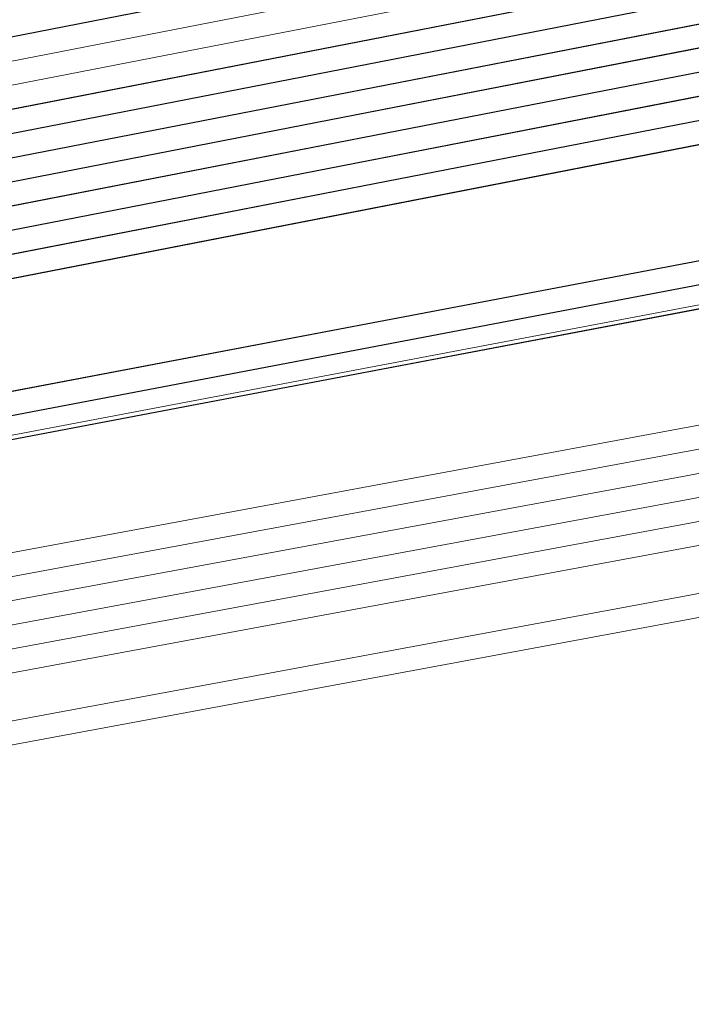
# Model space of a CAD drawing. Header units: metres. Extents: x -502 to 161, y -108 to 174.
# Tile 401 of 656: x -120.68 to -119.26, y -28.25 to -26.18. Entities that reach past the tile are written whole.
import ezdxf

# ---------------------------------------------------------------- set-up
doc = ezdxf.new("R2010")
doc.units = ezdxf.units.M
doc.header["$LTSCALE"] = 0.1
for name, color, linetype in [('BRI31-005.05-5p02-Koordinierung Lageplan 4. BA ZOB West 2022-06-15', 7, 'Continuous'), ('BRI31-005.06-5f07-Koordinierung Lageplan 4. BA ZOB Fernbusbahnh', 7, 'Continuous'), ('BRI32-005.02-5f05-Koordinierung Schemaplan 4 BA ZOB Teilbereich', 7, 'Continuous'), ('BRI32-005.03-5f06-Koordinierung Schemaplan 4 BA ZOB Teilbereich 2 Ost - Bahnhofsallee 2023-01-21', 7, 'Continuous')]:
    doc.layers.add(name, color=color, linetype=linetype)

msp = doc.modelspace()

# ---------------------------------------------------------------- linework, layer by layer
at = {"layer": 'BRI31-005.05-5p02-Koordinierung Lageplan 4. BA ZOB West 2022-06-15', "color": 250, "linetype": 'Continuous', "lineweight": 25, "true_color": 0x333333, "transparency": 33554687, "flags": 128}
for points in [[(-179.1357, -29.7394), (-178.2047, -29.9074), (-176.5237, -30.3244), (-174.8367, -30.8434), (-162.8247, -32.5154), (-157.1227, -33.4214), (-150.6707, -32.1644), (-150.3757, -32.1054), (-126.7397, -27.5954), (-121.8107, -26.6854), (-104.5117, -23.3154), (-93.6067, -21.1744), (-88.8337, -20.4444), (-81.6527, -19.0944), (-75.3827, -18.1294), (-69.6317, -17.1894), (-64.2647, -16.2324), (-63.2977, -15.6984), (-62.6077, -15.0894), (-62.1947, -14.8414), (-59.6597, -14.3864), (-59.3767, -14.3364), (-55.6447, -13.7064)], [(-55.6367, -13.7554), (-59.3687, -14.3854), (-59.6507, -14.4354), (-62.1767, -14.8894), (-62.5777, -15.1304), (-63.2687, -15.7394), (-64.2477, -16.2804), (-69.6237, -17.2384), (-75.3737, -18.1784), (-81.6437, -19.1434), (-88.8257, -20.4934), (-93.5977, -21.2234), (-104.5017, -23.3644), (-121.8007, -26.7344), (-126.7307, -27.6444), (-150.3667, -32.1544), (-150.6607, -32.2134), (-157.1217, -33.4724), (-162.8317, -32.5644), (-174.8437, -30.8934), (-176.5357, -30.3734), (-178.2147, -29.9564), (-179.1357, -29.7904)], [(-55.6287, -13.8044), (-59.3607, -14.4344), (-59.6427, -14.4844), (-62.1587, -14.9374), (-62.5477, -15.1714), (-63.2397, -15.7804), (-64.2307, -16.3284), (-69.6157, -17.2874), (-75.3647, -18.2274), (-81.6347, -19.1924), (-88.8177, -20.5424), (-93.5887, -21.2724), (-104.4917, -23.4134), (-121.7907, -26.7834), (-126.7217, -27.6934), (-150.3577, -32.2034), (-150.6507, -32.2624), (-157.1207, -33.5234), (-162.8387, -32.6134), (-174.8507, -30.9434), (-176.5477, -30.4224), (-178.2247, -30.0054), (-179.1357, -29.8414)], [(-55.6207, -13.8534), (-59.3527, -14.4834), (-59.6277, -14.5324), (-62.1407, -14.9854), (-62.5177, -15.2124), (-63.2107, -15.8214), (-64.2137, -16.3764), (-69.6077, -17.3364), (-75.3557, -18.2764), (-81.6257, -19.2414), (-88.8097, -20.5914), (-93.5797, -21.3214), (-104.4817, -23.4624), (-121.7807, -26.8324), (-126.7127, -27.7424), (-150.3487, -32.2524), (-150.6407, -32.3114), (-157.1197, -33.5744), (-162.8457, -32.6624), (-174.8577, -30.9934), (-176.5597, -30.4714), (-178.2347, -30.0544), (-179.1357, -29.8924)], [(-55.6127, -13.9024), (-59.3447, -14.5324), (-59.6247, -14.5824), (-62.1227, -15.0334), (-62.4877, -15.2534), (-63.1817, -15.8624), (-64.1967, -16.4244), (-69.5997, -17.3854), (-75.3467, -18.3254), (-81.6167, -19.2904), (-88.8017, -20.6404), (-93.5707, -21.3704), (-104.4717, -23.5114), (-121.7707, -26.8814), (-126.7037, -27.7914), (-150.3397, -32.3014), (-150.6307, -32.3604), (-157.1187, -33.6254), (-162.8527, -32.7114), (-174.8647, -31.0434), (-176.5717, -30.5204), (-178.2447, -30.1034), (-179.1357, -29.9434)], [(-55.6047, -13.9514), (-59.3367, -14.5814), (-62.1047, -15.0814), (-62.4577, -15.2944), (-63.1527, -15.9034), (-64.1797, -16.4724), (-69.5917, -17.4344), (-75.3377, -18.3744), (-81.6077, -19.3394), (-88.7937, -20.6894), (-93.5617, -21.4194), (-104.4617, -23.5604), (-121.7607, -26.9304), (-126.6947, -27.8404), (-150.3307, -32.3504), (-150.6207, -32.4094), (-157.1177, -33.6764), (-162.8597, -32.7604), (-174.8717, -31.0934), (-176.5837, -30.5694), (-178.2547, -30.1524), (-179.1357, -29.9944)], [(-56.5667, -14.3244), (-56.9487, -14.6244), (-57.8377, -15.3484), (-58.3257, -15.4954), (-59.9937, -15.7044), (-61.6697, -15.9144), (-63.7887, -16.4534), (-69.5837, -17.4834), (-75.3287, -18.4234), (-81.5687, -19.5644), (-84.6457, -20.1594), (-93.6297, -21.6994), (-104.3877, -23.8594), (-121.7187, -27.1554), (-122.6217, -27.3224), (-126.1537, -27.9814), (-137.6357, -30.1594), (-150.2927, -32.5534), (-151.8867, -32.8594), (-157.0417, -33.8394), (-163.2567, -32.9244), (-174.3647, -31.3244), (-178.3997, -30.6854)], [(-56.5467, -14.3734), (-56.9177, -14.6634), (-57.8137, -15.3934), (-58.3107, -15.5434), (-58.9957, -15.6304), (-59.9877, -15.7544), (-61.6607, -15.9634), (-63.7777, -16.5024), (-69.5757, -17.5324), (-75.3197, -18.4724), (-81.5597, -19.6134), (-84.6367, -20.2084), (-93.6207, -21.7484), (-104.3777, -23.9084), (-121.7097, -27.2044), (-122.6127, -27.3714), (-126.1447, -28.0304), (-137.6267, -30.2084), (-150.2837, -32.6024), (-151.8777, -32.9084), (-157.0407, -33.8904), (-163.2637, -32.9734), (-174.3717, -31.3734), (-178.4067, -30.7344)], [(-56.5277, -14.4214), (-56.8867, -14.7024), (-57.7897, -15.4384), (-58.2967, -15.5914), (-58.9897, -15.6804), (-59.9817, -15.8044), (-61.6517, -16.0124), (-63.7667, -16.5514), (-69.5677, -17.5814), (-75.3107, -18.5214), (-81.5507, -19.6624), (-84.6277, -20.2574), (-93.6117, -21.7974), (-104.3677, -23.9574), (-121.7007, -27.2534), (-122.6037, -27.4204), (-126.1357, -28.0794), (-137.6177, -30.2574), (-150.2747, -32.6514), (-151.8687, -32.9574), (-154.1107, -33.3844)], [(-62.5057, -14.9114), (-62.7017, -15.0274), (-63.4007, -15.5204), (-64.2987, -16.1364), (-69.6477, -17.0914), (-75.4007, -18.0314), (-81.6707, -18.9964), (-88.8497, -20.3464), (-93.6247, -21.0764), (-104.5317, -23.2174), (-121.8307, -26.5874), (-126.7577, -27.4974), (-150.3937, -32.0074), (-150.6907, -32.0664), (-157.1247, -33.3194), (-162.8107, -32.4174), (-174.8227, -30.7434), (-176.4997, -30.2264), (-178.1847, -29.8094), (-179.1357, -29.6374)], [(-62.4797, -14.9544), (-62.6747, -15.0694), (-63.3727, -15.5614), (-64.2817, -16.1844), (-69.6397, -17.1404), (-75.3917, -18.0804), (-81.6617, -19.0454), (-88.8417, -20.3954), (-93.6157, -21.1254), (-104.5217, -23.2664), (-121.8207, -26.6364), (-126.7487, -27.5464), (-150.3847, -32.0564), (-150.6807, -32.1154), (-157.1237, -33.3704), (-162.8177, -32.4664), (-174.8297, -30.7934), (-176.5117, -30.2754), (-178.1947, -29.8584), (-179.1357, -29.6884)], [(-93.6587, -20.8804), (-98.9347, -21.7804), (-104.5627, -23.0704), (-121.8607, -26.4404), (-126.7847, -27.3504), (-150.4207, -31.8604), (-150.7207, -31.9194), (-157.1277, -33.1664), (-162.7897, -32.2704), (-174.8017, -30.5934), (-178.1747, -29.7604), (-179.1357, -29.5864)]]:
    msp.add_lwpolyline(points, dxfattribs=at)
at = {"layer": 'BRI31-005.05-5p02-Koordinierung Lageplan 4. BA ZOB West 2022-06-15', "color": 7, "linetype": 'Continuous', "lineweight": 13, "transparency": 33554687, "flags": 128}
for points in [[(-61.4667, -16.5364), (-61.8967, -16.5874), (-64.8047, -17.0724), (-67.0677, -17.3534), (-81.2107, -19.8354), (-82.4137, -20.0454), (-83.9977, -20.3754), (-88.8717, -21.3944), (-93.5607, -22.0544), (-96.7847, -22.7254), (-98.7487, -23.1054), (-104.2927, -24.2564), (-104.8637, -24.3634), (-122.5617, -27.6464), (-126.0927, -28.3114), (-137.5747, -30.4814), (-151.2867, -33.0514), (-152.1117, -33.2054), (-156.9627, -34.1054), (-163.4867, -33.2114), (-174.4007, -31.5814), (-178.4277, -30.8814)], [(-61.4607, -16.5864), (-61.8897, -16.6374), (-64.7977, -17.1214), (-67.0607, -17.4024), (-81.2017, -19.8844), (-82.4047, -20.0944), (-83.9877, -20.4244), (-88.8627, -21.4434), (-93.5517, -22.1034), (-96.7747, -22.7744), (-98.7387, -23.1544), (-104.2827, -24.3054), (-104.8547, -24.4124), (-122.5527, -27.6954), (-126.0837, -28.3604), (-137.5657, -30.5304), (-151.2777, -33.1004), (-152.1027, -33.2544), (-156.9617, -34.1564), (-163.4937, -33.2604), (-174.4077, -31.6304), (-178.4347, -30.9304)], [(-178.4417, -30.9794), (-174.4147, -31.6794), (-163.5007, -33.3094), (-156.9607, -34.2074), (-152.0937, -33.3034), (-151.2687, -33.1494), (-137.5567, -30.5794), (-126.0747, -28.4094), (-122.5437, -27.7444), (-104.8457, -24.4614), (-104.2727, -24.3544), (-98.7287, -23.2034), (-96.7647, -22.8234), (-93.5427, -22.1524), (-88.8537, -21.4924), (-83.9777, -20.4734), (-82.3957, -20.1434), (-81.1927, -19.9334), (-67.0537, -17.4514), (-64.7907, -17.1704), (-61.8827, -16.6874), (-61.4547, -16.6364)], [(-61.4487, -16.6864), (-61.8757, -16.7374), (-64.7837, -17.2194), (-67.0467, -17.5004), (-81.1837, -19.9824), (-82.3867, -20.1924), (-83.9677, -20.5224), (-88.8447, -21.5414), (-93.5337, -22.2014), (-96.7547, -22.8724), (-98.7187, -23.2524), (-104.2627, -24.4034), (-104.8367, -24.5104), (-122.5347, -27.7934), (-126.0657, -28.4584), (-137.5477, -30.6284), (-151.2597, -33.1984), (-152.0847, -33.3524), (-156.9597, -34.2584), (-163.5077, -33.3584), (-174.4217, -31.7284), (-178.4487, -31.0284)], [(-178.4557, -31.0774), (-174.4287, -31.7774), (-163.5147, -33.4074), (-156.9587, -34.3094), (-152.0757, -33.4014), (-151.2507, -33.2474), (-137.5387, -30.6774), (-126.0567, -28.5074), (-122.5257, -27.8424), (-104.8277, -24.5594), (-104.2527, -24.4524), (-98.7087, -23.3014), (-96.7447, -22.9214), (-93.5247, -22.2504), (-88.8357, -21.5904), (-83.9577, -20.5714), (-82.3777, -20.2414), (-81.1747, -20.0314), (-67.0397, -17.5494), (-64.7767, -17.2684), (-61.8687, -16.7874), (-61.4427, -16.7364)], [(-178.4627, -31.1264), (-174.4357, -31.8264), (-163.5217, -33.4564), (-156.9577, -34.3604), (-152.0667, -33.4504), (-151.2417, -33.2964), (-137.5297, -30.7264), (-126.0477, -28.5564), (-122.5167, -27.8914), (-104.8187, -24.6084), (-104.2427, -24.5014), (-98.6987, -23.3504), (-96.7347, -22.9704), (-93.5157, -22.2994), (-88.8267, -21.6394), (-83.9477, -20.6204), (-82.3687, -20.2904), (-81.1657, -20.0804), (-67.0327, -17.5984), (-64.7697, -17.3174), (-61.8617, -16.8374), (-61.4367, -16.7864)], [(-96.7147, -23.0684), (-98.6787, -23.4484), (-104.2227, -24.5994), (-104.8007, -24.7064), (-122.4987, -27.9894), (-126.0287, -28.6544), (-137.5117, -30.8244), (-151.2237, -33.3944), (-152.0487, -33.5484), (-156.9557, -34.4624), (-163.5357, -33.5544), (-174.4497, -31.9244), (-178.4697, -31.1754)], [(-96.7047, -23.1184), (-98.6687, -23.4984), (-104.2127, -24.6474), (-104.7917, -24.7554), (-122.4897, -28.0384), (-126.0197, -28.7034), (-137.5027, -30.8734), (-151.2147, -33.4434), (-152.0397, -33.5974), (-156.9547, -34.5134), (-163.5427, -33.6034), (-174.4567, -31.9734), (-178.4767, -31.2244)]]:
    msp.add_lwpolyline(points, dxfattribs=at)
at = {"layer": 'BRI31-005.05-5p02-Koordinierung Lageplan 4. BA ZOB West 2022-06-15', "color": 116, "linetype": 'Continuous', "lineweight": 13, "true_color": 0x007f3f, "transparency": 33554687, "flags": 128}
for points in [[(-150.4217, -31.8604), (-126.7847, -27.3504), (-121.8597, -26.4404), (-104.5617, -23.0704), (-98.9347, -21.7804), (-93.6587, -20.8794)], [(-93.6347, -21.0284), (-98.8577, -21.9194), (-104.5307, -23.2174), (-121.8317, -26.5874), (-126.7577, -27.4974), (-150.3927, -32.0074)], [(-93.6267, -21.0774), (-98.8947, -21.9764), (-104.5197, -23.2664), (-121.8217, -26.6364), (-126.7487, -27.5464), (-150.3837, -32.0564)]]:
    msp.add_lwpolyline(points, dxfattribs=at)
at = {"layer": 'BRI31-005.05-5p02-Koordinierung Lageplan 4. BA ZOB West 2022-06-15', "color": 251, "linetype": 'Continuous', "lineweight": 13, "true_color": 0x5b5b5b, "transparency": 33554687, "flags": 128}
for points in [[(-93.6507, -20.9294), (-98.8777, -21.8214), (-104.5517, -23.1194), (-121.8507, -26.4894), (-126.7757, -27.3994), (-150.4117, -31.9094), (-150.7107, -31.9684), (-157.1267, -33.2174), (-162.7967, -32.3194), (-174.8087, -30.6434), (-176.5547, -29.7624), (-176.4667, -28.8414), (-176.3907, -28.5144)], [(-93.6427, -20.9784), (-98.9147, -21.8784), (-104.5407, -23.1684), (-121.8407, -26.5384), (-126.7667, -27.4484), (-150.4027, -31.9584), (-150.7007, -32.0174), (-157.1257, -33.2684), (-162.8037, -32.3684), (-174.8157, -30.6934), (-176.6607, -29.8214), (-176.5657, -28.8254), (-176.4877, -28.4914)]]:
    msp.add_lwpolyline(points, dxfattribs=at)
at = {"layer": 'BRI31-005.05-5p02-Koordinierung Lageplan 4. BA ZOB West 2022-06-15', "color": 35, "linetype": 'Continuous', "lineweight": 13, "true_color": 0x99724c, "transparency": 33554687, "flags": 128}
msp.add_lwpolyline([(-93.6127, -21.7884), (-104.3697, -23.9484), (-121.7017, -27.2444), (-122.6047, -27.4114), (-126.1367, -28.0704), (-137.6187, -30.2484), (-150.2757, -32.6424), (-151.8707, -32.9484), (-154.1167, -33.3754), (-154.2567, -33.5434), (-154.3317, -33.7634), (-154.1997, -34.4534), (-153.5657, -37.8804), (-153.2087, -40.8104), (-153.0367, -41.2454), (-151.5157, -44.7774), (-150.4287, -47.2014), (-149.9687, -47.5874), (-147.5347, -48.6044)], dxfattribs=at)
at = {"layer": 'BRI31-005.06-5f07-Koordinierung Lageplan 4. BA ZOB Fernbusbahnh', "color": 250, "linetype": 'Continuous', "lineweight": 20, "true_color": 0x333333, "transparency": 33554687, "flags": 128}
for points in [[(-179.1357, -29.7394), (-178.2047, -29.9074), (-176.5237, -30.3244), (-174.8367, -30.8434), (-162.8247, -32.5154), (-157.1227, -33.4214), (-150.6707, -32.1644), (-150.3757, -32.1054), (-126.7397, -27.5954), (-121.8107, -26.6854), (-104.5117, -23.3154), (-93.6067, -21.1744), (-88.8337, -20.4444), (-81.6527, -19.0944), (-75.3827, -18.1294), (-69.6317, -17.1894), (-64.2647, -16.2324), (-63.2977, -15.6984), (-62.6077, -15.0894), (-62.1947, -14.8414), (-59.6597, -14.3864), (-59.3767, -14.3364), (-55.6447, -13.7064)], [(-55.6367, -13.7554), (-59.3687, -14.3854), (-59.6507, -14.4354), (-62.1767, -14.8894), (-62.5777, -15.1304), (-63.2687, -15.7394), (-64.2477, -16.2804), (-69.6237, -17.2384), (-75.3737, -18.1784), (-81.6437, -19.1434), (-88.8257, -20.4934), (-93.5977, -21.2234), (-104.5017, -23.3644), (-121.8007, -26.7344), (-126.7307, -27.6444), (-150.3667, -32.1544), (-150.6607, -32.2134), (-157.1217, -33.4724), (-162.8317, -32.5644), (-174.8437, -30.8934), (-176.5357, -30.3734), (-178.2147, -29.9564), (-179.1357, -29.7904)], [(-55.6287, -13.8044), (-59.3607, -14.4344), (-59.6427, -14.4844), (-62.1587, -14.9374), (-62.5477, -15.1714), (-63.2397, -15.7804), (-64.2307, -16.3284), (-69.6157, -17.2874), (-75.3647, -18.2274), (-81.6347, -19.1924), (-88.8177, -20.5424), (-93.5887, -21.2724), (-104.4917, -23.4134), (-121.7907, -26.7834), (-126.7217, -27.6934), (-150.3577, -32.2034), (-150.6507, -32.2624), (-157.1207, -33.5234), (-162.8387, -32.6134), (-174.8507, -30.9434), (-176.5477, -30.4224), (-178.2247, -30.0054), (-179.1357, -29.8414)], [(-55.6207, -13.8534), (-59.3527, -14.4834), (-59.6277, -14.5324), (-62.1407, -14.9854), (-62.5177, -15.2124), (-63.2107, -15.8214), (-64.2137, -16.3764), (-69.6077, -17.3364), (-75.3557, -18.2764), (-81.6257, -19.2414), (-88.8097, -20.5914), (-93.5797, -21.3214), (-104.4817, -23.4624), (-121.7807, -26.8324), (-126.7127, -27.7424), (-150.3487, -32.2524), (-150.6407, -32.3114), (-157.1197, -33.5744), (-162.8457, -32.6624), (-174.8577, -30.9934), (-176.5597, -30.4714), (-178.2347, -30.0544), (-179.1357, -29.8924)], [(-55.6127, -13.9024), (-59.3447, -14.5324), (-59.6247, -14.5824), (-62.1227, -15.0334), (-62.4877, -15.2534), (-63.1817, -15.8624), (-64.1967, -16.4244), (-69.5997, -17.3854), (-75.3467, -18.3254), (-81.6167, -19.2904), (-88.8017, -20.6404), (-93.5707, -21.3704), (-104.4717, -23.5114), (-121.7707, -26.8814), (-126.7037, -27.7914), (-150.3397, -32.3014), (-150.6307, -32.3604), (-157.1187, -33.6254), (-162.8527, -32.7114), (-174.8647, -31.0434), (-176.5717, -30.5204), (-178.2447, -30.1034), (-179.1357, -29.9434)], [(-55.6047, -13.9514), (-59.3367, -14.5814), (-62.1047, -15.0814), (-62.4577, -15.2944), (-63.1527, -15.9034), (-64.1797, -16.4724), (-69.5917, -17.4344), (-75.3377, -18.3744), (-81.6077, -19.3394), (-88.7937, -20.6894), (-93.5617, -21.4194), (-104.4617, -23.5604), (-121.7607, -26.9304), (-126.6947, -27.8404), (-150.3307, -32.3504), (-150.6207, -32.4094), (-157.1177, -33.6764), (-162.8597, -32.7604), (-174.8717, -31.0934), (-176.5837, -30.5694), (-178.2547, -30.1524), (-179.1357, -29.9944)], [(-56.5667, -14.3244), (-56.9487, -14.6244), (-57.8377, -15.3484), (-58.3257, -15.4954), (-59.9937, -15.7044), (-61.6697, -15.9144), (-63.7887, -16.4534), (-69.5837, -17.4834), (-75.3287, -18.4234), (-81.5687, -19.5644), (-84.6457, -20.1594), (-93.6297, -21.6994), (-104.3877, -23.8594), (-121.7187, -27.1554), (-122.6217, -27.3224), (-126.1537, -27.9814), (-137.6357, -30.1594), (-150.2927, -32.5534), (-151.8867, -32.8594), (-157.0417, -33.8394), (-163.2567, -32.9244), (-174.3647, -31.3244), (-178.3997, -30.6854)], [(-56.5467, -14.3734), (-56.9177, -14.6634), (-57.8137, -15.3934), (-58.3107, -15.5434), (-58.9957, -15.6304), (-59.9877, -15.7544), (-61.6607, -15.9634), (-63.7777, -16.5024), (-69.5757, -17.5324), (-75.3197, -18.4724), (-81.5597, -19.6134), (-84.6367, -20.2084), (-93.6207, -21.7484), (-104.3777, -23.9084), (-121.7097, -27.2044), (-122.6127, -27.3714), (-126.1447, -28.0304), (-137.6267, -30.2084), (-150.2837, -32.6024), (-151.8777, -32.9084), (-157.0407, -33.8904), (-163.2637, -32.9734), (-174.3717, -31.3734), (-178.4067, -30.7344)], [(-62.5057, -14.9114), (-62.7017, -15.0274), (-63.4007, -15.5204), (-64.2987, -16.1364), (-69.6477, -17.0914), (-75.4007, -18.0314), (-81.6707, -18.9964), (-88.8497, -20.3464), (-93.6247, -21.0764), (-104.5317, -23.2174), (-121.8307, -26.5874), (-126.7577, -27.4974), (-150.3937, -32.0074), (-150.6907, -32.0664), (-157.1247, -33.3194), (-162.8107, -32.4174), (-174.8227, -30.7434), (-176.4997, -30.2264), (-178.1847, -29.8094), (-179.1357, -29.6374)], [(-62.4797, -14.9544), (-62.6747, -15.0694), (-63.3727, -15.5614), (-64.2817, -16.1844), (-69.6397, -17.1404), (-75.3917, -18.0804), (-81.6617, -19.0454), (-88.8417, -20.3954), (-93.6157, -21.1254), (-104.5217, -23.2664), (-121.8207, -26.6364), (-126.7487, -27.5464), (-150.3847, -32.0564), (-150.6807, -32.1154), (-157.1237, -33.3704), (-162.8177, -32.4664), (-174.8297, -30.7934), (-176.5117, -30.2754), (-178.1947, -29.8584), (-179.1357, -29.6884)], [(-93.6587, -20.8804), (-98.9347, -21.7804), (-104.5627, -23.0704), (-121.8607, -26.4404), (-126.7847, -27.3504), (-150.4207, -31.8604), (-150.7207, -31.9194), (-157.1277, -33.1664), (-162.7897, -32.2704), (-174.8017, -30.5934), (-178.1747, -29.7604), (-179.1357, -29.5864)]]:
    msp.add_lwpolyline(points, dxfattribs=at)
at = {"layer": 'BRI31-005.06-5f07-Koordinierung Lageplan 4. BA ZOB Fernbusbahnh', "color": 7, "linetype": 'Continuous', "lineweight": 9, "transparency": 33554687, "flags": 128}
for points in [[(-61.4667, -16.5364), (-61.8967, -16.5874), (-64.8047, -17.0724), (-67.0677, -17.3534), (-81.2107, -19.8354), (-82.4137, -20.0454), (-83.9977, -20.3754), (-88.8717, -21.3944), (-93.5607, -22.0544), (-96.7847, -22.7254), (-98.7487, -23.1054), (-104.2927, -24.2564), (-104.8637, -24.3634), (-122.5617, -27.6464), (-126.0927, -28.3114), (-137.5747, -30.4814), (-151.2867, -33.0514), (-152.1117, -33.2054), (-156.9627, -34.1054), (-163.4867, -33.2114), (-174.4007, -31.5814), (-178.4277, -30.8814)], [(-61.4607, -16.5864), (-61.8897, -16.6374), (-64.7977, -17.1214), (-67.0607, -17.4024), (-81.2017, -19.8844), (-82.4047, -20.0944), (-83.9877, -20.4244), (-88.8627, -21.4434), (-93.5517, -22.1034), (-96.7747, -22.7744), (-98.7387, -23.1544), (-104.2827, -24.3054), (-104.8547, -24.4124), (-122.5527, -27.6954), (-126.0837, -28.3604), (-137.5657, -30.5304), (-151.2777, -33.1004), (-152.1027, -33.2544), (-156.9617, -34.1564), (-163.4937, -33.2604), (-174.4077, -31.6304), (-178.4347, -30.9304)], [(-178.4417, -30.9794), (-174.4147, -31.6794), (-163.5007, -33.3094), (-156.9607, -34.2074), (-152.0937, -33.3034), (-151.2687, -33.1494), (-137.5567, -30.5794), (-126.0747, -28.4094), (-122.5437, -27.7444), (-104.8457, -24.4614), (-104.2727, -24.3544), (-98.7287, -23.2034), (-96.7647, -22.8234), (-93.5427, -22.1524), (-88.8537, -21.4924), (-83.9777, -20.4734), (-82.3957, -20.1434), (-81.1927, -19.9334), (-67.0537, -17.4514), (-64.7907, -17.1704), (-61.8827, -16.6874), (-61.4547, -16.6364)], [(-61.4487, -16.6864), (-61.8757, -16.7374), (-64.7837, -17.2194), (-67.0467, -17.5004), (-81.1837, -19.9824), (-82.3867, -20.1924), (-83.9677, -20.5224), (-88.8447, -21.5414), (-93.5337, -22.2014), (-96.7547, -22.8724), (-98.7187, -23.2524), (-104.2627, -24.4034), (-104.8367, -24.5104), (-122.5347, -27.7934), (-126.0657, -28.4584), (-137.5477, -30.6284), (-151.2597, -33.1984), (-152.0847, -33.3524), (-156.9597, -34.2584), (-163.5077, -33.3584), (-174.4217, -31.7284), (-178.4487, -31.0284)], [(-178.4557, -31.0774), (-174.4287, -31.7774), (-163.5147, -33.4074), (-156.9587, -34.3094), (-152.0757, -33.4014), (-151.2507, -33.2474), (-137.5387, -30.6774), (-126.0567, -28.5074), (-122.5257, -27.8424), (-104.8277, -24.5594), (-104.2527, -24.4524), (-98.7087, -23.3014), (-96.7447, -22.9214), (-93.5247, -22.2504), (-88.8357, -21.5904), (-83.9577, -20.5714), (-82.3777, -20.2414), (-81.1747, -20.0314), (-67.0397, -17.5494), (-64.7767, -17.2684), (-61.8687, -16.7874), (-61.4427, -16.7364)], [(-178.4627, -31.1264), (-174.4357, -31.8264), (-163.5217, -33.4564), (-156.9577, -34.3604), (-152.0667, -33.4504), (-151.2417, -33.2964), (-137.5297, -30.7264), (-126.0477, -28.5564), (-122.5167, -27.8914), (-104.8187, -24.6084), (-104.2427, -24.5014), (-98.6987, -23.3504), (-96.7347, -22.9704), (-93.5157, -22.2994), (-88.8267, -21.6394), (-83.9477, -20.6204), (-82.3687, -20.2904), (-81.1657, -20.0804), (-67.0327, -17.5984), (-64.7697, -17.3174), (-61.8617, -16.8374), (-61.4367, -16.7864)], [(-96.7147, -23.0684), (-98.6787, -23.4484), (-104.2227, -24.5994), (-104.8007, -24.7064), (-122.4987, -27.9894), (-126.0287, -28.6544), (-137.5117, -30.8244), (-151.2237, -33.3944), (-152.0487, -33.5484), (-156.9557, -34.4624), (-163.5357, -33.5544), (-174.4497, -31.9244), (-178.4697, -31.1754)], [(-96.7047, -23.1184), (-98.6687, -23.4984), (-104.2127, -24.6474), (-104.7917, -24.7554), (-122.4897, -28.0384), (-126.0197, -28.7034), (-137.5027, -30.8734), (-151.2147, -33.4434), (-152.0397, -33.5974), (-156.9547, -34.5134), (-163.5427, -33.6034), (-174.4567, -31.9734), (-178.4767, -31.2244)]]:
    msp.add_lwpolyline(points, dxfattribs=at)
at = {"layer": 'BRI32-005.02-5f05-Koordinierung Schemaplan 4 BA ZOB Teilbereich', "color": 250, "linetype": 'Continuous', "lineweight": 25, "true_color": 0x333333, "transparency": 33554687, "flags": 128}
for points in [[(-179.1357, -29.7394), (-178.2047, -29.9074), (-176.5237, -30.3244), (-174.8367, -30.8434), (-162.8247, -32.5154), (-157.1227, -33.4214), (-150.6707, -32.1644), (-150.3757, -32.1054), (-126.7397, -27.5954), (-121.8107, -26.6854), (-104.5117, -23.3154), (-93.6067, -21.1744), (-88.8337, -20.4444), (-81.6527, -19.0944), (-75.3827, -18.1294), (-69.6317, -17.1894), (-64.2647, -16.2324), (-63.2977, -15.6984), (-62.6077, -15.0894), (-62.1947, -14.8414), (-59.6597, -14.3864), (-59.3767, -14.3364), (-55.6447, -13.7064)], [(-55.6367, -13.7554), (-59.3687, -14.3854), (-59.6507, -14.4354), (-62.1767, -14.8894), (-62.5777, -15.1304), (-63.2687, -15.7394), (-64.2477, -16.2804), (-69.6237, -17.2384), (-75.3737, -18.1784), (-81.6437, -19.1434), (-88.8257, -20.4934), (-93.5977, -21.2234), (-104.5017, -23.3644), (-121.8007, -26.7344), (-126.7307, -27.6444), (-150.3667, -32.1544), (-150.6607, -32.2134), (-157.1217, -33.4724), (-162.8317, -32.5644), (-174.8437, -30.8934), (-176.5357, -30.3734), (-178.2147, -29.9564), (-179.1357, -29.7904)], [(-55.6287, -13.8044), (-59.3607, -14.4344), (-59.6427, -14.4844), (-62.1587, -14.9374), (-62.5477, -15.1714), (-63.2397, -15.7804), (-64.2307, -16.3284), (-69.6157, -17.2874), (-75.3647, -18.2274), (-81.6347, -19.1924), (-88.8177, -20.5424), (-93.5887, -21.2724), (-104.4917, -23.4134), (-121.7907, -26.7834), (-126.7217, -27.6934), (-150.3577, -32.2034), (-150.6507, -32.2624), (-157.1207, -33.5234), (-162.8387, -32.6134), (-174.8507, -30.9434), (-176.5477, -30.4224), (-178.2247, -30.0054), (-179.1357, -29.8414)], [(-55.6207, -13.8534), (-59.3527, -14.4834), (-59.6277, -14.5324), (-62.1407, -14.9854), (-62.5177, -15.2124), (-63.2107, -15.8214), (-64.2137, -16.3764), (-69.6077, -17.3364), (-75.3557, -18.2764), (-81.6257, -19.2414), (-88.8097, -20.5914), (-93.5797, -21.3214), (-104.4817, -23.4624), (-121.7807, -26.8324), (-126.7127, -27.7424), (-150.3487, -32.2524), (-150.6407, -32.3114), (-157.1197, -33.5744), (-162.8457, -32.6624), (-174.8577, -30.9934), (-176.5597, -30.4714), (-178.2347, -30.0544), (-179.1357, -29.8924)], [(-55.6127, -13.9024), (-59.3447, -14.5324), (-59.6247, -14.5824), (-62.1227, -15.0334), (-62.4877, -15.2534), (-63.1817, -15.8624), (-64.1967, -16.4244), (-69.5997, -17.3854), (-75.3467, -18.3254), (-81.6167, -19.2904), (-88.8017, -20.6404), (-93.5707, -21.3704), (-104.4717, -23.5114), (-121.7707, -26.8814), (-126.7037, -27.7914), (-150.3397, -32.3014), (-150.6307, -32.3604), (-157.1187, -33.6254), (-162.8527, -32.7114), (-174.8647, -31.0434), (-176.5717, -30.5204), (-178.2447, -30.1034), (-179.1357, -29.9434)], [(-55.6047, -13.9514), (-59.3367, -14.5814), (-62.1047, -15.0814), (-62.4577, -15.2944), (-63.1527, -15.9034), (-64.1797, -16.4724), (-69.5917, -17.4344), (-75.3377, -18.3744), (-81.6077, -19.3394), (-88.7937, -20.6894), (-93.5617, -21.4194), (-104.4617, -23.5604), (-121.7607, -26.9304), (-126.6947, -27.8404), (-150.3307, -32.3504), (-150.6207, -32.4094), (-157.1177, -33.6764), (-162.8597, -32.7604), (-174.8717, -31.0934), (-176.5837, -30.5694), (-178.2547, -30.1524), (-179.1357, -29.9944)], [(-56.5667, -14.3244), (-56.9487, -14.6244), (-57.8377, -15.3484), (-58.3257, -15.4954), (-59.9937, -15.7044), (-61.6697, -15.9144), (-63.7887, -16.4534), (-69.5837, -17.4834), (-75.3287, -18.4234), (-81.5687, -19.5644), (-84.6457, -20.1594), (-93.6297, -21.6994), (-104.3877, -23.8594), (-121.7187, -27.1554), (-122.6217, -27.3224), (-126.1537, -27.9814), (-137.6357, -30.1594), (-150.2927, -32.5534), (-151.8867, -32.8594), (-157.0417, -33.8394), (-163.2567, -32.9244), (-174.3647, -31.3244), (-178.3997, -30.6854)], [(-56.5467, -14.3734), (-56.9177, -14.6634), (-57.8137, -15.3934), (-58.3107, -15.5434), (-58.9957, -15.6304), (-59.9877, -15.7544), (-61.6607, -15.9634), (-63.7777, -16.5024), (-69.5757, -17.5324), (-75.3197, -18.4724), (-81.5597, -19.6134), (-84.6367, -20.2084), (-93.6207, -21.7484), (-104.3777, -23.9084), (-121.7097, -27.2044), (-122.6127, -27.3714), (-126.1447, -28.0304), (-137.6267, -30.2084), (-150.2837, -32.6024), (-151.8777, -32.9084), (-157.0407, -33.8904), (-163.2637, -32.9734), (-174.3717, -31.3734), (-178.4067, -30.7344)], [(-56.5277, -14.4214), (-56.8867, -14.7024), (-57.7897, -15.4384), (-58.2967, -15.5914), (-58.9897, -15.6804), (-59.9817, -15.8044), (-61.6517, -16.0124), (-63.7667, -16.5514), (-69.5677, -17.5814), (-75.3107, -18.5214), (-81.5507, -19.6624), (-84.6277, -20.2574), (-93.6117, -21.7974), (-104.3677, -23.9574), (-121.7007, -27.2534), (-122.6037, -27.4204), (-126.1357, -28.0794), (-137.6177, -30.2574), (-150.2747, -32.6514), (-151.8687, -32.9574), (-154.1107, -33.3844)], [(-93.6587, -20.8804), (-98.9347, -21.7804), (-104.5627, -23.0704), (-121.8607, -26.4404), (-126.7847, -27.3504), (-150.4207, -31.8604), (-150.7207, -31.9194), (-157.1277, -33.1664), (-162.7897, -32.2704), (-174.8017, -30.5934), (-178.1747, -29.7604), (-179.1357, -29.5864)]]:
    msp.add_lwpolyline(points, dxfattribs=at)
at = {"layer": 'BRI32-005.02-5f05-Koordinierung Schemaplan 4 BA ZOB Teilbereich', "color": 116, "linetype": 'Continuous', "lineweight": 13, "true_color": 0x007f3f, "transparency": 33554687, "flags": 128}
for points in [[(-150.4217, -31.8604), (-126.7847, -27.3504), (-121.8597, -26.4404), (-104.5617, -23.0704), (-98.9347, -21.7804), (-93.6587, -20.8794)], [(-93.6347, -21.0284), (-98.8577, -21.9194), (-104.5307, -23.2174), (-121.8317, -26.5874), (-126.7577, -27.4974), (-150.3927, -32.0074)], [(-93.6267, -21.0774), (-98.8947, -21.9764), (-104.5197, -23.2664), (-121.8217, -26.6364), (-126.7487, -27.5464), (-150.3837, -32.0564)]]:
    msp.add_lwpolyline(points, dxfattribs=at)
at = {"layer": 'BRI32-005.02-5f05-Koordinierung Schemaplan 4 BA ZOB Teilbereich', "color": 251, "linetype": 'Continuous', "lineweight": 13, "true_color": 0x5b5b5b, "transparency": 33554687, "flags": 128}
for points in [[(-93.6507, -20.9294), (-98.8777, -21.8214), (-104.5517, -23.1194), (-121.8507, -26.4894), (-126.7757, -27.3994), (-150.4117, -31.9094), (-150.7107, -31.9684), (-157.1267, -33.2174), (-162.7967, -32.3194), (-174.8087, -30.6434), (-176.5547, -29.7624), (-176.4667, -28.8414), (-176.3907, -28.5144)], [(-93.6427, -20.9784), (-98.9147, -21.8784), (-104.5407, -23.1684), (-121.8407, -26.5384), (-126.7667, -27.4484), (-150.4027, -31.9584), (-150.7007, -32.0174), (-157.1257, -33.2684), (-162.8037, -32.3684), (-174.8157, -30.6934), (-176.6607, -29.8214), (-176.5657, -28.8254), (-176.4877, -28.4914)]]:
    msp.add_lwpolyline(points, dxfattribs=at)
at = {"layer": 'BRI32-005.02-5f05-Koordinierung Schemaplan 4 BA ZOB Teilbereich', "color": 35, "linetype": 'Continuous', "lineweight": 13, "true_color": 0x99724c, "transparency": 33554687, "flags": 128}
msp.add_lwpolyline([(-93.6127, -21.7884), (-104.3697, -23.9484), (-121.7017, -27.2444), (-122.6047, -27.4114), (-126.1367, -28.0704), (-137.6187, -30.2484), (-150.2757, -32.6424), (-151.8707, -32.9484), (-154.1167, -33.3754), (-154.2567, -33.5434), (-154.3317, -33.7634), (-154.1997, -34.4534), (-153.5657, -37.8804), (-153.2087, -40.8104), (-153.0367, -41.2454), (-151.5157, -44.7774), (-150.4287, -47.2014), (-149.9687, -47.5874), (-147.5347, -48.6044)], dxfattribs=at)
at = {"layer": 'BRI32-005.02-5f05-Koordinierung Schemaplan 4 BA ZOB Teilbereich', "color": 7, "linetype": 'Continuous', "lineweight": 13, "transparency": 33554687, "flags": 128}
for points in [[(-96.7147, -23.0684), (-98.6787, -23.4484), (-104.2227, -24.5994), (-104.8007, -24.7064), (-122.4987, -27.9894), (-126.0287, -28.6544), (-137.5117, -30.8244), (-151.2237, -33.3944), (-152.0487, -33.5484), (-156.9557, -34.4624), (-163.5357, -33.5544), (-174.4497, -31.9244), (-178.4697, -31.1754)], [(-96.7047, -23.1184), (-98.6687, -23.4984), (-104.2127, -24.6474), (-104.7917, -24.7554), (-122.4897, -28.0384), (-126.0197, -28.7034), (-137.5027, -30.8734), (-151.2147, -33.4434), (-152.0397, -33.5974), (-156.9547, -34.5134), (-163.5427, -33.6034), (-174.4567, -31.9734), (-178.4767, -31.2244)]]:
    msp.add_lwpolyline(points, dxfattribs=at)
at = {"layer": 'BRI32-005.03-5f06-Koordinierung Schemaplan 4 BA ZOB Teilbereich 2 Ost - Bahnhofsallee 2023-01-21', "color": 250, "linetype": 'Continuous', "lineweight": 20, "true_color": 0x333333, "transparency": 33554687, "flags": 128}
for points in [[(-179.1357, -29.7394), (-178.2047, -29.9074), (-176.5237, -30.3244), (-174.8367, -30.8434), (-162.8247, -32.5154), (-157.1227, -33.4214), (-150.6707, -32.1644), (-150.3757, -32.1054), (-126.7397, -27.5954), (-121.8107, -26.6854), (-104.5117, -23.3154), (-93.6067, -21.1744), (-88.8337, -20.4444), (-81.6527, -19.0944), (-75.3827, -18.1294), (-69.6317, -17.1894), (-64.2647, -16.2324), (-63.2977, -15.6984), (-62.6077, -15.0894), (-62.1947, -14.8414), (-59.6597, -14.3864), (-59.3767, -14.3364), (-55.6447, -13.7064)], [(-55.6367, -13.7554), (-59.3687, -14.3854), (-59.6507, -14.4354), (-62.1767, -14.8894), (-62.5777, -15.1304), (-63.2687, -15.7394), (-64.2477, -16.2804), (-69.6237, -17.2384), (-75.3737, -18.1784), (-81.6437, -19.1434), (-88.8257, -20.4934), (-93.5977, -21.2234), (-104.5017, -23.3644), (-121.8007, -26.7344), (-126.7307, -27.6444), (-150.3667, -32.1544), (-150.6607, -32.2134), (-157.1217, -33.4724), (-162.8317, -32.5644), (-174.8437, -30.8934), (-176.5357, -30.3734), (-178.2147, -29.9564), (-179.1357, -29.7904)], [(-55.6287, -13.8044), (-59.3607, -14.4344), (-59.6427, -14.4844), (-62.1587, -14.9374), (-62.5477, -15.1714), (-63.2397, -15.7804), (-64.2307, -16.3284), (-69.6157, -17.2874), (-75.3647, -18.2274), (-81.6347, -19.1924), (-88.8177, -20.5424), (-93.5887, -21.2724), (-104.4917, -23.4134), (-121.7907, -26.7834), (-126.7217, -27.6934), (-150.3577, -32.2034), (-150.6507, -32.2624), (-157.1207, -33.5234), (-162.8387, -32.6134), (-174.8507, -30.9434), (-176.5477, -30.4224), (-178.2247, -30.0054), (-179.1357, -29.8414)], [(-55.6207, -13.8534), (-59.3527, -14.4834), (-59.6277, -14.5324), (-62.1407, -14.9854), (-62.5177, -15.2124), (-63.2107, -15.8214), (-64.2137, -16.3764), (-69.6077, -17.3364), (-75.3557, -18.2764), (-81.6257, -19.2414), (-88.8097, -20.5914), (-93.5797, -21.3214), (-104.4817, -23.4624), (-121.7807, -26.8324), (-126.7127, -27.7424), (-150.3487, -32.2524), (-150.6407, -32.3114), (-157.1197, -33.5744), (-162.8457, -32.6624), (-174.8577, -30.9934), (-176.5597, -30.4714), (-178.2347, -30.0544), (-179.1357, -29.8924)], [(-55.6127, -13.9024), (-59.3447, -14.5324), (-59.6247, -14.5824), (-62.1227, -15.0334), (-62.4877, -15.2534), (-63.1817, -15.8624), (-64.1967, -16.4244), (-69.5997, -17.3854), (-75.3467, -18.3254), (-81.6167, -19.2904), (-88.8017, -20.6404), (-93.5707, -21.3704), (-104.4717, -23.5114), (-121.7707, -26.8814), (-126.7037, -27.7914), (-150.3397, -32.3014), (-150.6307, -32.3604), (-157.1187, -33.6254), (-162.8527, -32.7114), (-174.8647, -31.0434), (-176.5717, -30.5204), (-178.2447, -30.1034), (-179.1357, -29.9434)], [(-55.6047, -13.9514), (-59.3367, -14.5814), (-62.1047, -15.0814), (-62.4577, -15.2944), (-63.1527, -15.9034), (-64.1797, -16.4724), (-69.5917, -17.4344), (-75.3377, -18.3744), (-81.6077, -19.3394), (-88.7937, -20.6894), (-93.5617, -21.4194), (-104.4617, -23.5604), (-121.7607, -26.9304), (-126.6947, -27.8404), (-150.3307, -32.3504), (-150.6207, -32.4094), (-157.1177, -33.6764), (-162.8597, -32.7604), (-174.8717, -31.0934), (-176.5837, -30.5694), (-178.2547, -30.1524), (-179.1357, -29.9944)], [(-56.5667, -14.3244), (-56.9487, -14.6244), (-57.8377, -15.3484), (-58.3257, -15.4954), (-59.9937, -15.7044), (-61.6697, -15.9144), (-63.7887, -16.4534), (-69.5837, -17.4834), (-75.3287, -18.4234), (-81.5687, -19.5644), (-84.6457, -20.1594), (-93.6297, -21.6994), (-104.3877, -23.8594), (-121.7187, -27.1554), (-122.6217, -27.3224), (-126.1537, -27.9814), (-137.6357, -30.1594), (-150.2927, -32.5534), (-151.8867, -32.8594), (-157.0417, -33.8394), (-163.2567, -32.9244), (-174.3647, -31.3244), (-178.3997, -30.6854)], [(-56.5467, -14.3734), (-56.9177, -14.6634), (-57.8137, -15.3934), (-58.3107, -15.5434), (-58.9957, -15.6304), (-59.9877, -15.7544), (-61.6607, -15.9634), (-63.7777, -16.5024), (-69.5757, -17.5324), (-75.3197, -18.4724), (-81.5597, -19.6134), (-84.6367, -20.2084), (-93.6207, -21.7484), (-104.3777, -23.9084), (-121.7097, -27.2044), (-122.6127, -27.3714), (-126.1447, -28.0304), (-137.6267, -30.2084), (-150.2837, -32.6024), (-151.8777, -32.9084), (-157.0407, -33.8904), (-163.2637, -32.9734), (-174.3717, -31.3734), (-178.4067, -30.7344)], [(-56.5277, -14.4214), (-56.8867, -14.7024), (-57.7897, -15.4384), (-58.2967, -15.5914), (-58.9897, -15.6804), (-59.9817, -15.8044), (-61.6517, -16.0124), (-63.7667, -16.5514), (-69.5677, -17.5814), (-75.3107, -18.5214), (-81.5507, -19.6624), (-84.6277, -20.2574), (-93.6117, -21.7974), (-104.3677, -23.9574), (-121.7007, -27.2534), (-122.6037, -27.4204), (-126.1357, -28.0794), (-137.6177, -30.2574), (-150.2747, -32.6514), (-151.8687, -32.9574), (-154.1107, -33.3844)], [(-62.5057, -14.9114), (-62.7017, -15.0274), (-63.4007, -15.5204), (-64.2987, -16.1364), (-69.6477, -17.0914), (-75.4007, -18.0314), (-81.6707, -18.9964), (-88.8497, -20.3464), (-93.6247, -21.0764), (-104.5317, -23.2174), (-121.8307, -26.5874), (-126.7577, -27.4974), (-150.3937, -32.0074), (-150.6907, -32.0664), (-157.1247, -33.3194), (-162.8107, -32.4174), (-174.8227, -30.7434), (-176.4997, -30.2264), (-178.1847, -29.8094), (-179.1357, -29.6374)], [(-62.4797, -14.9544), (-62.6747, -15.0694), (-63.3727, -15.5614), (-64.2817, -16.1844), (-69.6397, -17.1404), (-75.3917, -18.0804), (-81.6617, -19.0454), (-88.8417, -20.3954), (-93.6157, -21.1254), (-104.5217, -23.2664), (-121.8207, -26.6364), (-126.7487, -27.5464), (-150.3847, -32.0564), (-150.6807, -32.1154), (-157.1237, -33.3704), (-162.8177, -32.4664), (-174.8297, -30.7934), (-176.5117, -30.2754), (-178.1947, -29.8584), (-179.1357, -29.6884)], [(-93.6587, -20.8804), (-98.9347, -21.7804), (-104.5627, -23.0704), (-121.8607, -26.4404), (-126.7847, -27.3504), (-150.4207, -31.8604), (-150.7207, -31.9194), (-157.1277, -33.1664), (-162.7897, -32.2704), (-174.8017, -30.5934), (-178.1747, -29.7604), (-179.1357, -29.5864)]]:
    msp.add_lwpolyline(points, dxfattribs=at)
at = {"layer": 'BRI32-005.03-5f06-Koordinierung Schemaplan 4 BA ZOB Teilbereich 2 Ost - Bahnhofsallee 2023-01-21', "color": 7, "linetype": 'Continuous', "lineweight": 9, "transparency": 33554687, "flags": 128}
for points in [[(-61.4667, -16.5364), (-61.8967, -16.5874), (-64.8047, -17.0724), (-67.0677, -17.3534), (-81.2107, -19.8354), (-82.4137, -20.0454), (-83.9977, -20.3754), (-88.8717, -21.3944), (-93.5607, -22.0544), (-96.7847, -22.7254), (-98.7487, -23.1054), (-104.2927, -24.2564), (-104.8637, -24.3634), (-122.5617, -27.6464), (-126.0927, -28.3114), (-137.5747, -30.4814), (-151.2867, -33.0514), (-152.1117, -33.2054), (-156.9627, -34.1054), (-163.4867, -33.2114), (-174.4007, -31.5814), (-178.4277, -30.8814)], [(-61.4607, -16.5864), (-61.8897, -16.6374), (-64.7977, -17.1214), (-67.0607, -17.4024), (-81.2017, -19.8844), (-82.4047, -20.0944), (-83.9877, -20.4244), (-88.8627, -21.4434), (-93.5517, -22.1034), (-96.7747, -22.7744), (-98.7387, -23.1544), (-104.2827, -24.3054), (-104.8547, -24.4124), (-122.5527, -27.6954), (-126.0837, -28.3604), (-137.5657, -30.5304), (-151.2777, -33.1004), (-152.1027, -33.2544), (-156.9617, -34.1564), (-163.4937, -33.2604), (-174.4077, -31.6304), (-178.4347, -30.9304)], [(-178.4417, -30.9794), (-174.4147, -31.6794), (-163.5007, -33.3094), (-156.9607, -34.2074), (-152.0937, -33.3034), (-151.2687, -33.1494), (-137.5567, -30.5794), (-126.0747, -28.4094), (-122.5437, -27.7444), (-104.8457, -24.4614), (-104.2727, -24.3544), (-98.7287, -23.2034), (-96.7647, -22.8234), (-93.5427, -22.1524), (-88.8537, -21.4924), (-83.9777, -20.4734), (-82.3957, -20.1434), (-81.1927, -19.9334), (-67.0537, -17.4514), (-64.7907, -17.1704), (-61.8827, -16.6874), (-61.4547, -16.6364)], [(-61.4487, -16.6864), (-61.8757, -16.7374), (-64.7837, -17.2194), (-67.0467, -17.5004), (-81.1837, -19.9824), (-82.3867, -20.1924), (-83.9677, -20.5224), (-88.8447, -21.5414), (-93.5337, -22.2014), (-96.7547, -22.8724), (-98.7187, -23.2524), (-104.2627, -24.4034), (-104.8367, -24.5104), (-122.5347, -27.7934), (-126.0657, -28.4584), (-137.5477, -30.6284), (-151.2597, -33.1984), (-152.0847, -33.3524), (-156.9597, -34.2584), (-163.5077, -33.3584), (-174.4217, -31.7284), (-178.4487, -31.0284)], [(-178.4557, -31.0774), (-174.4287, -31.7774), (-163.5147, -33.4074), (-156.9587, -34.3094), (-152.0757, -33.4014), (-151.2507, -33.2474), (-137.5387, -30.6774), (-126.0567, -28.5074), (-122.5257, -27.8424), (-104.8277, -24.5594), (-104.2527, -24.4524), (-98.7087, -23.3014), (-96.7447, -22.9214), (-93.5247, -22.2504), (-88.8357, -21.5904), (-83.9577, -20.5714), (-82.3777, -20.2414), (-81.1747, -20.0314), (-67.0397, -17.5494), (-64.7767, -17.2684), (-61.8687, -16.7874), (-61.4427, -16.7364)], [(-178.4627, -31.1264), (-174.4357, -31.8264), (-163.5217, -33.4564), (-156.9577, -34.3604), (-152.0667, -33.4504), (-151.2417, -33.2964), (-137.5297, -30.7264), (-126.0477, -28.5564), (-122.5167, -27.8914), (-104.8187, -24.6084), (-104.2427, -24.5014), (-98.6987, -23.3504), (-96.7347, -22.9704), (-93.5157, -22.2994), (-88.8267, -21.6394), (-83.9477, -20.6204), (-82.3687, -20.2904), (-81.1657, -20.0804), (-67.0327, -17.5984), (-64.7697, -17.3174), (-61.8617, -16.8374), (-61.4367, -16.7864)], [(-96.7147, -23.0684), (-98.6787, -23.4484), (-104.2227, -24.5994), (-104.8007, -24.7064), (-122.4987, -27.9894), (-126.0287, -28.6544), (-137.5117, -30.8244), (-151.2237, -33.3944), (-152.0487, -33.5484), (-156.9557, -34.4624), (-163.5357, -33.5544), (-174.4497, -31.9244), (-178.4697, -31.1754)], [(-96.7047, -23.1184), (-98.6687, -23.4984), (-104.2127, -24.6474), (-104.7917, -24.7554), (-122.4897, -28.0384), (-126.0197, -28.7034), (-137.5027, -30.8734), (-151.2147, -33.4434), (-152.0397, -33.5974), (-156.9547, -34.5134), (-163.5427, -33.6034), (-174.4567, -31.9734), (-178.4767, -31.2244)]]:
    msp.add_lwpolyline(points, dxfattribs=at)
at = {"layer": 'BRI32-005.03-5f06-Koordinierung Schemaplan 4 BA ZOB Teilbereich 2 Ost - Bahnhofsallee 2023-01-21', "color": 116, "linetype": 'Continuous', "lineweight": 9, "true_color": 0x007f3f, "transparency": 33554687, "flags": 128}
for points in [[(-150.4217, -31.8604), (-126.7847, -27.3504), (-121.8597, -26.4404), (-104.5617, -23.0704), (-98.9347, -21.7804), (-93.6587, -20.8794)], [(-93.6347, -21.0284), (-98.8577, -21.9194), (-104.5307, -23.2174), (-121.8317, -26.5874), (-126.7577, -27.4974), (-150.3927, -32.0074)], [(-93.6267, -21.0774), (-98.8947, -21.9764), (-104.5197, -23.2664), (-121.8217, -26.6364), (-126.7487, -27.5464), (-150.3837, -32.0564)]]:
    msp.add_lwpolyline(points, dxfattribs=at)
at = {"layer": 'BRI32-005.03-5f06-Koordinierung Schemaplan 4 BA ZOB Teilbereich 2 Ost - Bahnhofsallee 2023-01-21', "color": 251, "linetype": 'Continuous', "lineweight": 9, "true_color": 0x5b5b5b, "transparency": 33554687, "flags": 128}
for points in [[(-93.6507, -20.9294), (-98.8777, -21.8214), (-104.5517, -23.1194), (-121.8507, -26.4894), (-126.7757, -27.3994), (-150.4117, -31.9094), (-150.7107, -31.9684), (-157.1267, -33.2174), (-162.7967, -32.3194), (-174.8087, -30.6434), (-176.5547, -29.7624), (-176.4667, -28.8414), (-176.3907, -28.5144)], [(-93.6427, -20.9784), (-98.9147, -21.8784), (-104.5407, -23.1684), (-121.8407, -26.5384), (-126.7667, -27.4484), (-150.4027, -31.9584), (-150.7007, -32.0174), (-157.1257, -33.2684), (-162.8037, -32.3684), (-174.8157, -30.6934), (-176.6607, -29.8214), (-176.5657, -28.8254), (-176.4877, -28.4914)]]:
    msp.add_lwpolyline(points, dxfattribs=at)
at = {"layer": 'BRI32-005.03-5f06-Koordinierung Schemaplan 4 BA ZOB Teilbereich 2 Ost - Bahnhofsallee 2023-01-21', "color": 35, "linetype": 'Continuous', "lineweight": 9, "true_color": 0x99724c, "transparency": 33554687, "flags": 128}
msp.add_lwpolyline([(-93.6127, -21.7884), (-104.3697, -23.9484), (-121.7017, -27.2444), (-122.6047, -27.4114), (-126.1367, -28.0704), (-137.6187, -30.2484), (-150.2757, -32.6424), (-151.8707, -32.9484), (-154.1167, -33.3754), (-154.2567, -33.5434), (-154.3317, -33.7634), (-154.1997, -34.4534), (-153.5657, -37.8804), (-153.2087, -40.8104), (-153.0367, -41.2454), (-151.5157, -44.7774), (-150.4287, -47.2014), (-149.9687, -47.5874), (-147.5347, -48.6044)], dxfattribs=at)

doc.saveas('drawing.dxf')
